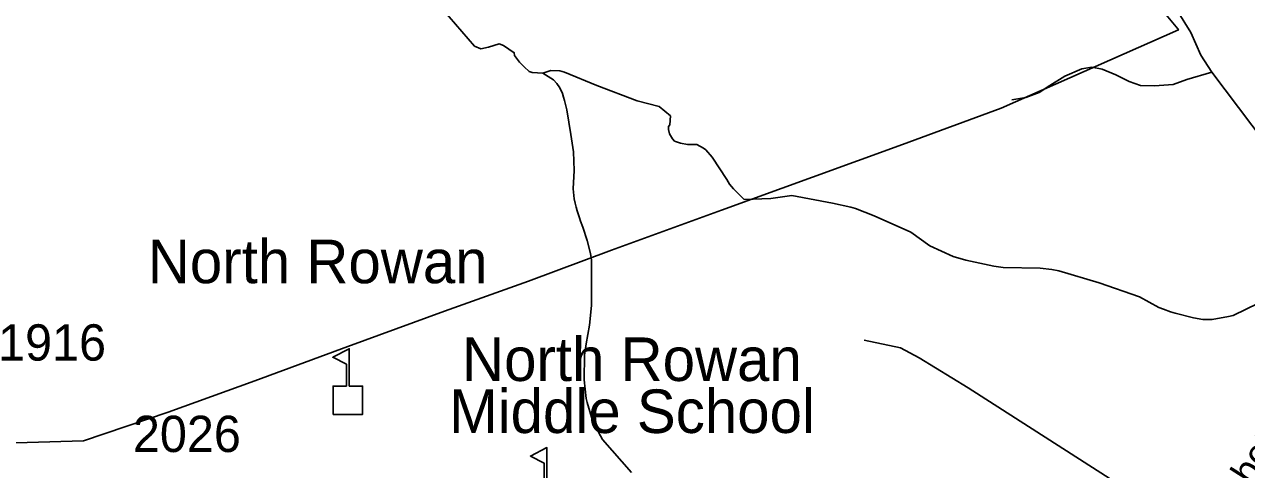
# Model space of a CAD drawing. Extents: x 1473865 to 1648260, y 639067 to 773536.
# Drawn here: x 1574781 to 1578991, y 713485 to 715019 of the extents above; entities that cross this region are included whole.
import ezdxf

# ---------------------------------------------------------------- set-up
doc = ezdxf.new("R2010")
doc.units = 0
for name, color, linetype in [('Exist Boundary Political City Limit New', 7, 'Continuous'), ('Exist Cultural Educational Facility High CELL', 7, 'Continuous'), ('Exist Cultural Educational Facility High Label', 7, 'Continuous'), ('Exist Hydrographic Misc Water Feature', 7, 'Continuous'), ('Exist Road Non-System Type 51', 7, 'Continuous'), ('Exist Road Non-System Type 51 Label', 7, 'Continuous'), ('Exist Road Secondary Type 51 Number Label', 7, 'Continuous'), ('Map Preparation Boundary City Limit Buffer Line', 7, 'Continuous')]:
    doc.layers.add(name, color=color, linetype=linetype)

msp = doc.modelspace()

# ---------------------------------------------------------------- linework, layer by layer
at = {"layer": 'Exist Boundary Political City Limit New'}
msp.add_lwpolyline([(1578702.9, 715065.3), (1578754.4, 715003.9), (1578755.9, 714999.9), (1578145.9, 714729.6), (1577805.4, 714604.6), (1577495.9, 714492.9), (1577182.5, 714378.4), (1576803.1, 714241), (1576516.8, 714133.6), (1576227.5, 714031.1), (1575894.4, 713909), (1575574.1, 713791), (1575275.4, 713683.4), (1574984, 713584), (1574013.6, 713555.3)], dxfattribs=at)
at = {"layer": 'Exist Cultural Educational Facility High CELL'}
for points in [[(1575844, 713675.1), (1575844, 713773), (1575890, 713773), (1575890, 713848.1), (1575843, 713872.3), (1575899.6, 713901.5), (1575899.6, 713773), (1575945.7, 713773), (1575945.7, 713675.1)], [(1576524.8, 713334.4), (1576524.8, 713432.3), (1576570.8, 713432.3), (1576570.8, 713507.4), (1576523.8, 713531.6), (1576580.4, 713560.8), (1576580.4, 713432.3), (1576626.4, 713432.3), (1576626.4, 713334.4)]]:
    msp.add_lwpolyline(points, close=True, dxfattribs=at)
at = {"layer": 'Exist Hydrographic Misc Water Feature'}
for points in [[(1576222.1, 715069.8), (1576331.4, 714943.7), (1576353.4, 714935), (1576379.7, 714940.2), (1576416.7, 714951.8), (1576430.6, 714945.8), (1576468.2, 714921.2), (1576468.8, 714912.1), (1576486.5, 714888.8), (1576502, 714872.1), (1576519.7, 714857), (1576529.6, 714853.5), (1576567.1, 714851.1)], [(1576567.1, 714851.1), (1576593.7, 714859.6), (1576625.7, 714858.9), (1576641.7, 714854.5), (1576752.7, 714807.9), (1576891.7, 714755.1), (1576967.3, 714736.3), (1577006.7, 714703.5), (1577004, 714673.2), (1576999.7, 714666.7), (1576999.5, 714656.9), (1577003.3, 714641.2), (1577013, 714624.6), (1577020.6, 714616.3), (1577040.6, 714610.1), (1577064.6, 714605.5), (1577096.6, 714604.9), (1577120.3, 714592.9), (1577128.2, 714586.2), (1577149.6, 714561.1), (1577199.9, 714484.6), (1577209.5, 714468), (1577223.3, 714452.2), (1577260.5, 714415.3), (1577351.5, 714418.4), (1577424.9, 714429.2), (1577564.3, 714402.6), (1577628, 714389), (1577644.2, 714384.5), (1577707.6, 714359.5), (1577834.3, 714302.7), (1577900.2, 714255.5), (1577980.6, 714218.6), (1578024.3, 714206.1), (1578120, 714186.2), (1578151.9, 714181.4), (1578279.8, 714178.8), (1578319.7, 714174), (1578343.7, 714169.3), (1578482.9, 714128), (1578622.5, 714080), (1578689.2, 714043.4), (1578705.1, 714037.3), (1578728.8, 714028.6), (1578744.9, 714024.2), (1578808.6, 714007.3), (1578840.2, 714002.6), (1578872.2, 714001.9), (1578928.6, 714012.3), (1578944.7, 714016.1), (1579031.8, 714058.6)], [(1576871.8, 713475.3), (1576772.4, 713588.9), (1576743.5, 713642), (1576733.9, 713666), (1576719.2, 713716.4), (1576715.3, 713730.4), (1576708.6, 713793.7), (1576710.6, 713879), (1576715.4, 713918.4), (1576726.8, 713982.1), (1576733.8, 714050.1), (1576734.7, 714158.4), (1576733.7, 714206), (1576730.2, 714229.9), (1576719.2, 714274.4), (1576704.1, 714320.7), (1576696.5, 714341.3), (1576692.8, 714352.9), (1576685.4, 714376.9), (1576681.7, 714389.2), (1576677.9, 714403.3), (1576674.3, 714418.1), (1576670.8, 714451.8), (1576674.4, 714515.8), (1576671.8, 714579.8), (1576663.1, 714639.1), (1576648.9, 714724.7), (1576641.5, 714756.9), (1576637.9, 714768.4), (1576634, 714780.8), (1576624.6, 714800.7), (1576614.8, 714814.8), (1576603.1, 714827.4), (1576567.1, 714851.1)]]:
    msp.add_lwpolyline(points, dxfattribs=at)
at = {"layer": 'Exist Road Non-System Type 51'}
for points in [[(1578870.7, 714854.3), (1578833.3, 714912.6), (1578798.4, 714991.2), (1578751.5, 715066.5)], [(1578870.7, 714854.3), (1578784.8, 714829.4), (1578737.7, 714811.4), (1578673.9, 714807.2), (1578625.4, 714808.6), (1578586.6, 714822.4), (1578540.9, 714844.6), (1578493.8, 714864), (1578457.8, 714871), (1578423.1, 714865.4), (1578364.9, 714840.5), (1578313.7, 714808.6), (1578276.3, 714783.6), (1578230.5, 714767), (1578182.1, 714758.7)], [(1579482.6, 714044.5), (1579345.6, 714227.3), (1579262.3, 714341.9), (1579147.2, 714488.7), (1578870.7, 714854.3)], [(1578550.2, 713434.8), (1578032.3, 713766.3), (1577862.9, 713869.5), (1577798.9, 713904), (1577673, 713930.8)]]:
    msp.add_lwpolyline(points, dxfattribs=at)
at = {"layer": 'Map Preparation Boundary City Limit Buffer Line'}
msp.add_lwpolyline([(1578702.9, 715065.3), (1578754.4, 715003.9), (1578755.9, 714999.9), (1578145.9, 714729.6), (1577805.4, 714604.6), (1577495.9, 714492.9), (1577182.5, 714378.4), (1576803.1, 714241), (1576516.8, 714133.6), (1576227.5, 714031.1), (1575894.4, 713909), (1575574.1, 713791), (1575275.4, 713683.4), (1574984, 713584), (1574013.6, 713555.3)], dxfattribs=at)

# ---------------------------------------------------------------- texts
at = {"layer": 'Exist Cultural Educational Facility High Label'}
for s, p in [('North Rowan', (1575205.7, 714127.1)), ('North Rowan', (1576288.2, 713790.2)), ('Middle School', (1576243.9, 713611.1))]:
    msp.add_text(s, height=150, rotation=0, dxfattribs=at).set_placement(p)
at = {"layer": 'Exist Road Non-System Type 51 Label'}
msp.add_text('Elizabeth', height=95, rotation=57.6662, dxfattribs=at).set_placement((1578864.4, 713192.4))
at = {"layer": 'Exist Road Secondary Type 51 Number Label'}
for s, p in [('1916', (1574690, 713860.5)), ('2026', (1575154.4, 713545.6))]:
    msp.add_text(s, height=125, dxfattribs=at).set_placement(p)

doc.saveas('drawing.dxf')
